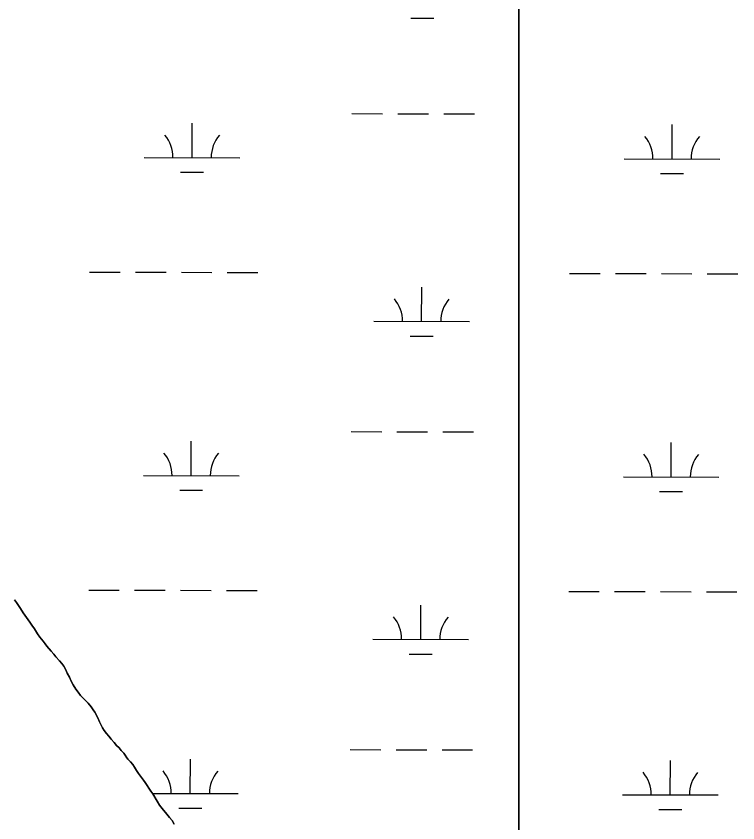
# Model space of a CAD drawing. Extents: x 3161514 to 3199414, y 831166 to 856601.
# Drawn here: x 3195115 to 3195870, y 849554 to 850398 of the extents above; entities that cross this region are included whole.
import ezdxf

# ---------------------------------------------------------------- set-up
doc = ezdxf.new("R2010")
doc.units = 0
for name, color, linetype in [('V-SITE-VEGE', 7, 'Continuous'), ('V-TOPO-SHOR', 7, 'Continuous'), ('V-WETL-SWMP', 7, 'Continuous')]:
    doc.layers.add(name, color=color, linetype=linetype)

msp = doc.modelspace()

# ---------------------------------------------------------------- linework, layer by layer
at = {"layer": 'V-SITE-VEGE'}
msp.add_line((3195640.78, 851088.53), (3195640.78, 849044.66), dxfattribs=at)
for points in [[(3195640.78, 849044.66), (3195640.78, 851088.53)], [(3195113.25, 849786.82), (3195115.35, 849784.11), (3195119.56, 849777.87), (3195122.47, 849773.4), (3195125.87, 849768.28), (3195129.27, 849763.64), (3195131.37, 849760.29), (3195134.12, 849756.45), (3195137.36, 849751.33), (3195139.95, 849747.66), (3195143.18, 849743.66), (3195145.28, 849740.79), (3195147.22, 849738.39), (3195151.58, 849733.28), (3195154.49, 849729.92), (3195156.59, 849727.37), (3195160.31, 849722.9), (3195162.73, 849720.18), (3195164.83, 849717.46), (3195166.94, 849713.46), (3195168.56, 849710.26), (3195170.68, 849705.94), (3195172.62, 849701.94), (3195174.57, 849698.1), (3195177.49, 849693.46), (3195179.91, 849690.1), (3195182.34, 849686.91), (3195185.41, 849683.56), (3195188.15, 849680.84), (3195190.41, 849678.61), (3195193.48, 849674.94), (3195195.58, 849671.9), (3195197.2, 849669.18), (3195200.45, 849663.26), (3195202.23, 849659.26), (3195204.02, 849655.58), (3195205.48, 849652.86), (3195207.1, 849650.3), (3195209.69, 849647.1), (3195211.79, 849644.39)], [(3195211.79, 849644.39), (3195214.53, 849641.03), (3195217.44, 849637.52), (3195220.03, 849634.32), (3195222.61, 849631.93), (3195225.03, 849629.21), (3195227.78, 849626.34), (3195229.72, 849623.14), (3195230.05, 849622.51), (3195231.83, 849620.26), (3195234.73, 849617.23), (3195237.15, 849614.52), (3195238.77, 849611.96), (3195240.88, 849608.44), (3195242.98, 849605.08), (3195245.09, 849602.21), (3195248.16, 849598.21), (3195249.94, 849595.65), (3195252.2, 849592.62), (3195253.82, 849589.9), (3195255.93, 849586.86), (3195257.87, 849583.82), (3195262.4, 849576.3), (3195264.83, 849572.14), (3195267.75, 849568.47), (3195272.75, 849562.56), (3195275.5, 849559.04), (3195278.08, 849556.01), (3195280.35, 849552.33)]]:
    msp.add_lwpolyline(points, dxfattribs=at)
at = {"layer": 'V-TOPO-SHOR'}
msp.add_lwpolyline([(3195280.35, 849552.33), (3195278.08, 849556.01), (3195275.5, 849559.05), (3195272.75, 849562.56), (3195267.75, 849568.47), (3195264.83, 849572.14), (3195262.4, 849576.3), (3195257.87, 849583.82), (3195255.93, 849586.86), (3195253.82, 849589.9), (3195252.2, 849592.62), (3195249.94, 849595.65), (3195248.16, 849598.21), (3195245.09, 849602.21), (3195242.98, 849605.08), (3195240.88, 849608.44), (3195238.77, 849611.96), (3195237.15, 849614.52), (3195234.73, 849617.23), (3195231.83, 849620.26), (3195230.04, 849622.5), (3195229.72, 849623.14), (3195227.78, 849626.34), (3195225.03, 849629.21), (3195222.61, 849631.93), (3195220.03, 849634.32), (3195217.44, 849637.52), (3195214.53, 849641.03), (3195211.79, 849644.39), (3195209.69, 849647.1), (3195207.1, 849650.3), (3195205.48, 849652.86), (3195204.02, 849655.58), (3195202.23, 849659.26), (3195200.45, 849663.26), (3195197.2, 849669.18), (3195195.58, 849671.9), (3195193.48, 849674.94), (3195190.41, 849678.61), (3195188.15, 849680.84), (3195185.41, 849683.56), (3195182.34, 849686.91), (3195179.91, 849690.1), (3195177.49, 849693.46), (3195174.57, 849698.1), (3195172.62, 849701.94), (3195170.68, 849705.94), (3195168.56, 849710.26), (3195166.94, 849713.46), (3195164.83, 849717.46), (3195162.73, 849720.18), (3195160.31, 849722.9), (3195156.59, 849727.37), (3195154.49, 849729.92), (3195151.58, 849733.28), (3195147.22, 849738.39), (3195145.28, 849740.79), (3195143.18, 849743.66), (3195139.95, 849747.66), (3195137.36, 849751.33), (3195134.12, 849756.45), (3195131.37, 849760.29), (3195129.27, 849763.65), (3195125.87, 849768.28), (3195122.47, 849773.4), (3195119.56, 849777.87), (3195115.35, 849784.11), (3195113.25, 849786.82)], dxfattribs=at)
at = {"layer": 'V-WETL-SWMP'}
for p, q in [((3195527.89, 850395.36), (3195551.89, 850395.3)), ((3195466.21, 850295.53), (3195498.21, 850295.44)), ((3195514.21, 850295.4), (3195546.21, 850295.31)), ((3195562.21, 850295.27), (3195594.21, 850295.18)), ((3195299.02, 850249.56), (3195299.12, 850285.56)), ((3195800.92, 850248.18), (3195801.02, 850284.18)), ((3195249.02, 850249.7), (3195349.02, 850249.42)), ((3195750.92, 850248.31), (3195850.92, 850248.04)), ((3195286.97, 850234.16), (3195310.97, 850234.1)), ((3195788.88, 850232.78), (3195812.88, 850232.71)), ((3195191.84, 850129.79), (3195223.84, 850129.7)), ((3195239.84, 850129.65), (3195271.84, 850129.57)), ((3195287.84, 850129.52), (3195319.84, 850129.43)), ((3195335.84, 850129.39), (3195367.84, 850129.3)), ((3195693.75, 850128.4), (3195725.75, 850128.31)), ((3195741.75, 850128.27), (3195773.75, 850128.18)), ((3195789.75, 850128.14), (3195821.75, 850128.05)), ((3195837.75, 850128), (3195869.75, 850127.91)), ((3195539.02, 850078.09), (3195539.12, 850114.09)), ((3195489.02, 850078.22), (3195589.02, 850077.95)), ((3195526.97, 850062.69), (3195550.97, 850062.62)), ((3195465.29, 849962.86), (3195497.29, 849962.77)), ((3195513.29, 849962.72), (3195545.29, 849962.64)), ((3195561.29, 849962.59), (3195593.29, 849962.5)), ((3195298.1, 849916.89), (3195298.2, 849952.89)), ((3195800, 849915.5), (3195800.1, 849951.5)), ((3195248.1, 849917.03), (3195348.1, 849916.75)), ((3195750, 849915.64), (3195850, 849915.36)), ((3195286.06, 849901.49), (3195310.06, 849901.42)), ((3195787.96, 849900.1), (3195811.96, 849900.04)), ((3195190.92, 849797.11), (3195222.92, 849797.03)), ((3195238.92, 849796.98), (3195270.92, 849796.89)), ((3195286.92, 849796.85), (3195318.92, 849796.76)), ((3195334.92, 849796.72), (3195366.92, 849796.63)), ((3195692.83, 849795.73), (3195724.83, 849795.64)), ((3195740.83, 849795.59), (3195772.83, 849795.51)), ((3195788.83, 849795.46), (3195820.83, 849795.37)), ((3195836.83, 849795.33), (3195868.83, 849795.24)), ((3195538.1, 849745.41), (3195538.2, 849781.41)), ((3195488.1, 849745.55), (3195588.1, 849745.27)), ((3195526.06, 849730.01), (3195550.06, 849729.95)), ((3195464.37, 849630.18), (3195496.37, 849630.1)), ((3195512.37, 849630.05), (3195544.37, 849629.96)), ((3195560.37, 849629.92), (3195592.37, 849629.83)), ((3195297.18, 849584.22), (3195297.28, 849620.22)), ((3195799.09, 849582.83), (3195799.19, 849618.83)), ((3195257.54, 849584.33), (3195347.18, 849584.08)), ((3195749.09, 849582.97), (3195849.09, 849582.69)), ((3195285.14, 849568.82), (3195309.14, 849568.75)), ((3195787.04, 849567.43), (3195811.04, 849567.37))]:
    msp.add_line(p, q, dxfattribs=at)
msp.add_lwpolyline([(3195113.25, 849786.82), (3195115.35, 849784.11), (3195119.56, 849777.87), (3195122.47, 849773.4), (3195125.87, 849768.28), (3195129.27, 849763.64), (3195131.37, 849760.29), (3195134.12, 849756.45), (3195137.36, 849751.33), (3195139.95, 849747.66), (3195143.18, 849743.66), (3195145.28, 849740.79), (3195147.22, 849738.39), (3195151.58, 849733.28), (3195154.49, 849729.92), (3195156.59, 849727.37), (3195160.31, 849722.9), (3195162.73, 849720.18), (3195164.83, 849717.46), (3195166.94, 849713.46), (3195168.56, 849710.26), (3195170.68, 849705.94), (3195172.62, 849701.94), (3195174.57, 849698.1), (3195177.49, 849693.46), (3195179.91, 849690.1), (3195182.34, 849686.91), (3195185.41, 849683.56), (3195190.41, 849678.61), (3195193.48, 849674.94), (3195195.58, 849671.9), (3195197.2, 849669.18), (3195200.45, 849663.26), (3195202.23, 849659.26), (3195204.02, 849655.58), (3195205.48, 849652.86), (3195207.1, 849650.3), (3195209.69, 849647.1), (3195211.79, 849644.39), (3195214.53, 849641.03), (3195217.44, 849637.52), (3195220.03, 849634.32), (3195222.61, 849631.93), (3195225.03, 849629.21), (3195227.78, 849626.34), (3195229.72, 849623.14), (3195230.05, 849622.5), (3195231.82, 849620.27), (3195234.73, 849617.23), (3195237.15, 849614.52), (3195238.77, 849611.96), (3195240.88, 849608.44), (3195242.98, 849605.08), (3195245.09, 849602.21), (3195248.16, 849598.21), (3195249.94, 849595.65), (3195252.2, 849592.62), (3195253.82, 849589.9), (3195255.93, 849586.86), (3195257.87, 849583.82), (3195262.4, 849576.3), (3195264.83, 849572.15), (3195267.74, 849568.47), (3195272.75, 849562.56), (3195275.5, 849559.05), (3195278.09, 849556.01), (3195280.35, 849552.33)], dxfattribs=at)
for centre, start, end in [((3195243.78, 850250.19), 359.06989, 40.61354), ((3195354.26, 850249.88), 139.06988, 180.61354), ((3195745.68, 850248.8), 359.06989, 40.61354), ((3195856.17, 850248.5), 139.06988, 180.61354), ((3195483.78, 850078.71), 359.06989, 40.61354), ((3195594.26, 850078.41), 139.06988, 180.61354), ((3195242.86, 849917.52), 359.06989, 40.61354), ((3195353.34, 849917.21), 139.06988, 180.61354), ((3195744.76, 849916.13), 359.06989, 40.61354), ((3195855.25, 849915.82), 139.06988, 180.61354), ((3195482.86, 849746.04), 359.06989, 40.61354), ((3195593.34, 849745.73), 139.06988, 180.61354), ((3195241.94, 849584.84), 359.06989, 40.61354), ((3195352.42, 849584.54), 139.06988, 180.61354), ((3195743.84, 849583.46), 359.06989, 40.61354), ((3195854.33, 849583.15), 139.06988, 180.61354)]:
    msp.add_arc(centre, 35.25, start, end, dxfattribs=at)

doc.saveas('drawing.dxf')
